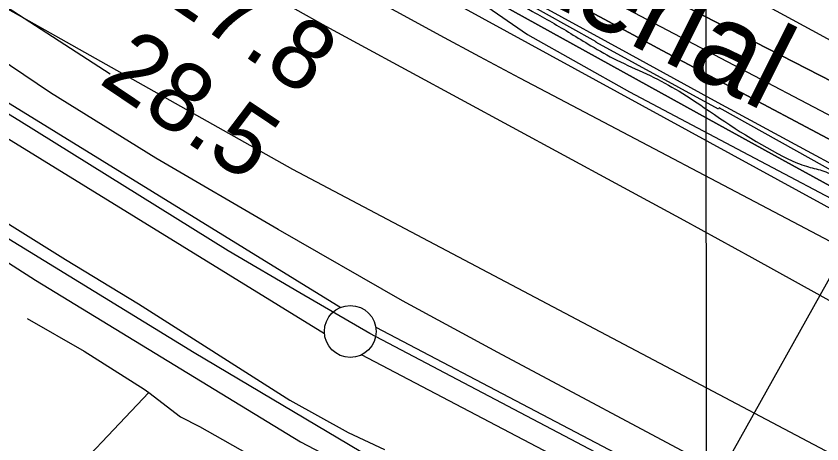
# Model space of a CAD drawing. Extents: x 3297772 to 3335630, y 634068 to 659439.
# Drawn here: x 3316993 to 3317770, y 646866 to 647278 of the extents above; entities that cross this region are included whole.
import ezdxf

# ---------------------------------------------------------------- set-up
doc = ezdxf.new("R2010")
doc.units = 0
for name, color, linetype in [('V-FLOD-BASE', 7, 'Continuous'), ('V-GRID-MAJR', 7, 'Continuous'), ('V-LEVE-TOET', 7, 'Continuous'), ('V-RIVR-EDGE', 7, 'Continuous'), ('V-RIVR-IDEN', 7, 'Continuous'), ('V-RIVR-RANG', 7, 'Continuous'), ('V-ROAD-CNTR', 7, 'Continuous'), ('V-RRAP-RVMT', 7, 'Continuous'), ('V-SITE-VEGE', 7, 'Continuous'), ('V-SURV-LINE', 7, 'Continuous'), ('V-TOPO-DPTH', 7, 'Continuous'), ('V-TOPO-MAJR', 7, 'Continuous'), ('V-TOPO-MINR', 7, 'Continuous'), ('V-TOPO-SHOR', 7, 'Continuous'), ('V-TOPO-WATR', 7, 'Continuous')]:
    doc.layers.add(name, color=color, linetype=linetype)

msp = doc.modelspace()

# ---------------------------------------------------------------- linework, layer by layer
at = {"layer": 'V-FLOD-BASE'}
msp.add_lwpolyline([(3319091.51, 646194.68), (3318836.51, 646282.15), (3318587.88, 646363.34), (3318361.39, 646441.54), (3318335.24, 646452.41), (3318287.69, 646473.4), (3318175.9, 646530.29), (3317895.21, 646676.82), (3317600.23, 646831.95), (3317333.8, 646972.27), (3317266.38, 647011.29), (3317197.36, 647051.89), (3316995.02, 647177.65), (3316771.27, 647315.11), (3316490.38, 647490.08), (3316250.76, 647637.7), (3316095.24, 647733.77), (3315942.09, 647829.86), (3315900.82, 647856.43), (3315848.42, 647893.19)], dxfattribs=at)
at = {"layer": 'V-GRID-MAJR'}
msp.add_spline([(3317666.39, 639462.6), (3317663.31, 642489.82), (3317657.14, 648551.17), (3317650.97, 654612.53), (3317647.88, 657646.67)], degree=3, dxfattribs=at)
at = {"layer": 'V-LEVE-TOET'}
for points in [[(3317804.71, 646765.16), (3317715.07, 646817.46), (3317663.54, 646843.96), (3317457.36, 646953.89), (3317365.37, 647003.8), (3317245.6, 647072.48), (3317127.4, 647141.16), (3317025.83, 647204.43), (3316923.44, 647273.23), (3316787.76, 647356.01), (3316506.11, 647526.24), (3316252.97, 647687.2), (3316110.98, 647768.36), (3315913.4, 647892.57), (3315866.52, 647930.16), (3315798.17, 647988.93)], [(3316378.46, 647452.95), (3316469.71, 647395.93), (3316529.24, 647356.06), (3316564.17, 647332.6), (3316607.82, 647304.47), (3316672.88, 647264.64), (3316767.27, 647210.8), (3316811.69, 647185.83), (3316838.66, 647169.43), (3316867.23, 647151.46), (3316902.93, 647129.6), (3316946.56, 647103.83), (3316986.25, 647077.25), (3317040.21, 647043.67), (3317110.82, 647000.71), (3317256.84, 646907.73), (3317313.15, 646876.53), (3317348.02, 646860.19)]]:
    msp.add_lwpolyline(points, dxfattribs=at)
at = {"layer": 'V-RIVR-EDGE'}
msp.add_spline([(3314761.96, 649274.13), (3314790.41, 649247.37), (3314813.75, 649224.65), (3314842.19, 649196.8), (3314862.25, 649176.28), (3314886.68, 649152.09), (3314900.17, 649138.17), (3314917.68, 649122.77), (3314932.63, 649107.75), (3314956.32, 649080.27), (3314980.03, 649058.28), (3315004.47, 649036.65), (3315016.5, 649023.47), (3315033.99, 649001.49), (3315053.68, 648981.34), (3315075.92, 648956.42), (3315089.04, 648943.6), (3315090.5, 648939.21), (3315095.23, 648931.52), (3315116.02, 648911.73), (3315165.62, 648868.83), (3315188.61, 648851.6), (3315212.7, 648837.28), (3315236.05, 648818.95), (3315259.03, 648798.78), (3315272.17, 648788.15), (3315288.96, 648777.87), (3315298.45, 648775.29), (3315308.31, 648771.25), (3315320.36, 648764.64), (3315332.04, 648756.2), (3315345.54, 648749.22), (3315365.99, 648738.57), (3315396.29, 648721.68), (3315420.02, 648711.02), (3315449.6, 648697.42), (3315476.26, 648687.12), (3315490.87, 648684.89), (3315496.72, 648684.15), (3315504.02, 648679.38), (3315514.6, 648672.04), (3315516.78, 648666.91), (3315520.77, 648653.38), (3315526.95, 648639.84), (3315536.79, 648627.02), (3315542.99, 648621.52), (3315546.65, 648621.15), (3315552.49, 648618.57), (3315560.15, 648612.71), (3315568.54, 648604.64), (3315578.02, 648595.85), (3315592.98, 648584.84), (3315611.6, 648575.66), (3315624.38, 648570.14), (3315634.97, 648566.83), (3315640.81, 648563.52), (3315648.49, 648562.41), (3315656.17, 648563.12), (3315662.38, 648563.84), (3315671.15, 648560.89), (3315676.25, 648556.12), (3315679.17, 648552.83), (3315684.29, 648552.08), (3315687.94, 648550.98), (3315695.94, 648534.87), (3315725.4, 648474.85), (3315731.95, 648461.31), (3315736.69, 648455.81), (3315746.53, 648446.65), (3315756.75, 648438.22), (3315765.49, 648425.77), (3315772.76, 648408.94), (3315789.52, 648388.06), (3315803.72, 648364.63), (3315814.28, 648346.69), (3315829.95, 648328.37), (3315850.74, 648307.49), (3315869.69, 648285.51), (3315901.78, 648253.62), (3315937.52, 648219.54), (3315960.49, 648195.36), (3315980.91, 648175.57), (3315989.31, 648173.35), (3316000.63, 648165.28), (3316008.65, 648158.32), (3316031.64, 648140.71), (3316054.63, 648124.21), (3316085.29, 648105.49), (3316118.5, 648083.11), (3316140.03, 648068.8), (3316157.19, 648061.81), (3316170.34, 648056.66), (3316187.12, 648044.92), (3316195.52, 648041.24), (3316205.38, 648037.93), (3316215.24, 648033.15), (3316238.61, 648020.67), (3316243.71, 648016.63), (3316255.02, 648007.47), (3316268.9, 648000.12), (3316287.88, 647988.38), (3316303.58, 647982.86), (3316316.73, 647978.44), (3316339.37, 647969.97), (3316356.17, 647962.25), (3316375.52, 647951.24), (3316396.32, 647938.03), (3316428.44, 647920.4), (3316474.07, 647891.41), (3316489.4, 647882.24), (3316507.65, 647873.42), (3316517.51, 647867.91), (3316537.95, 647856.89), (3316563.51, 647842.94), (3316578.83, 647832.3), (3316609.5, 647815.04), (3316632.86, 647802.19), (3316646.72, 647790.82), (3316669.34, 647772.49), (3316682.11, 647762.22), (3316696.35, 647755.24), (3316758.75, 647713.78), (3316797.81, 647691.02), (3316819.71, 647676.71), (3316836.86, 647665.7), (3316864.97, 647650.65), (3316895.64, 647634.12), (3316912.43, 647623.11), (3316940.9, 647606.59), (3316996.75, 647574.65), (3317044.57, 647546.75), (3317079.24, 647525.1), (3317111.36, 647506.38), (3317148.23, 647484.72), (3317188.38, 647460.86), (3317213.92, 647442.15), (3317231.44, 647430.41), (3317255.17, 647416.83), (3317274.14, 647402.16), (3317293.12, 647391.14), (3317310.28, 647384.52), (3317333.65, 647373.5), (3317372.71, 647350.37), (3317404.1, 647330.92), (3317490.98, 647282.82), (3317527.85, 647261.52), (3317547.19, 647249.78), (3317572.38, 647235.83), (3317600.86, 647222.6), (3317628.97, 647207.9), (3317656.71, 647189.92), (3317738.1, 647140.37), (3317755.27, 647133.39), (3317770.25, 647129.33), (3317784.85, 647122.71), (3317816.97, 647104.72), (3317840.71, 647094.79), (3317860.06, 647086.34), (3317887.44, 647070.92), (3317915.19, 647055.49), (3317952.07, 647039.68), (3317972.88, 647031.59), (3318008.3, 647014.32), (3318036.78, 647000.36), (3318074.38, 646981.62), (3318112.35, 646961.06), (3318142.65, 646943.44), (3318179.16, 646929.09), (3318205.1, 646919.89), (3318226.27, 646909.6), (3318257.67, 646892.34), (3318275.56, 646883.53), (3318288.34, 646879.47), (3318295.65, 646878.72), (3318317.19, 646868.8), (3318334.34, 646857.06), (3318347.84, 646845.7), (3318357.33, 646839.46), (3318416.47, 646806.41), (3318459.18, 646781.45), (3318477.06, 646771.9), (3318502.98, 646757.21), (3318530, 646743.26), (3318562.13, 646728.56), (3318605.95, 646708.71), (3318643.93, 646694.36), (3318672.78, 646684.05), (3318689.95, 646679.62), (3318708.95, 646676.28), (3318727.21, 646668.56), (3318754.96, 646656.8), (3318823.61, 646624.46), (3318845.88, 646613.07), (3318855.73, 646607.93), (3318871.06, 646596.56), (3318891.87, 646586.27), (3318910.49, 646578.55), (3318938.61, 646566.78), (3318967.1, 646557.57), (3318997.78, 646547.63), (3319022.25, 646539.16), (3319054.39, 646528.11), (3319074.84, 646519.66), (3319089.46, 646516.33), (3319112.47, 646508.23), (3319131.82, 646500.14), (3319166.88, 646486.53), (3319188.43, 646478.8), (3319196.47, 646478.41), (3319208.52, 646474.73), (3319216.19, 646471.42), (3319227.88, 646467), (3319243.95, 646462.21), (3319256.73, 646456.33), (3319262.2, 646449.74), (3319272.42, 646444.6), (3319289.22, 646438.34), (3319307.11, 646430.25), (3319322.08, 646420.71), (3319337.4, 646408.98), (3319358.2, 646395.03), (3319379.01, 646382.55), (3319389.6, 646379.97), (3319400.56, 646376.29), (3319407.49, 646370.42), (3319419.9, 646362.71), (3319436.33, 646355), (3319463.35, 646343.96), (3319503.52, 646327.78), (3319544.44, 646316.71), (3319579.51, 646307.12), (3319606.17, 646299.38), (3319635.03, 646290.9), (3319681.43, 646280.92), (3319730.75, 646269.46), (3319772.77, 646260.58), (3319801.26, 646254.66), (3319808.94, 646254.65), (3319821.73, 646251.32), (3319836.34, 646248), (3319850.96, 646245.77), (3319868.14, 646245.36), (3319890.79, 646242.38), (3319906.87, 646237.95), (3319922.21, 646232.07), (3319930.98, 646230.95), (3319937.92, 646232.03), (3319943.77, 646231.28), (3319960.57, 646225.03), (3319978.84, 646220.6), (3319994.55, 646217.63), (3320020.12, 646210.62), (3320049.71, 646202.51), (3320078.21, 646196.59), (3320106.71, 646192.13), (3320126.8, 646188.06), (3320144.34, 646184), (3320162.97, 646178.1), (3320179.77, 646173.67), (3320196.59, 646173.27), (3320205.36, 646171.42), (3320223.26, 646166.62), (3320274.75, 646148.95), (3320298.86, 646141.21), (3320341.6, 646127.21), (3320376.3, 646115.8), (3320397.48, 646108.07), (3320422.68, 646098.5), (3320444.95, 646088.58), (3320487.3, 646068.37), (3320513.95, 646053.68), (3320559.94, 646025.78), (3320596.07, 646001.2), (3320629.65, 645979.55), (3320649.72, 645963.78), (3320673.08, 645949.83), (3320682.93, 645941.77), (3320711.02, 645921.23)], degree=3, dxfattribs=at)
at = {"layer": 'V-RIVR-RANG'}
msp.add_line((3317651.42, 646799.81), (3318139.14, 647672.81), dxfattribs=at)
at = {"layer": 'V-ROAD-CNTR'}
for points in [[(3315544.77, 648003.3), (3315608.31, 647952.95), (3315734.88, 647845.94), (3315836.41, 647764.3), (3315973.11, 647674.99), (3316149.83, 647567.52), (3316264.92, 647488.52), (3316456.09, 647369.23), (3316596.89, 647283.02), (3316686.84, 647228.37), (3316782.02, 647170.42), (3317011.36, 647023.74)], [(3317011.36, 647023.74), (3317266.99, 646867.67), (3317340.72, 646828.92), (3317624.14, 646677.33), (3318168.23, 646395.81), (3318219.75, 646370.73), (3318266.32, 646351.72), (3318372.43, 646316.46), (3318578.65, 646244.27), (3319054.59, 646087.15)]]:
    msp.add_lwpolyline(points, dxfattribs=at)
at = {"layer": 'V-RRAP-RVMT'}
for p, q in [((3317552.24, 647253.52), (3317437.39, 647318.29)), ((3317552.03, 647253.14), (3317552.24, 647253.52)), ((3317670.53, 647188.48), (3317552.03, 647253.14)), ((3317671.19, 647189.68), (3317670.53, 647188.48)), ((3317787.67, 647124.96), (3317671.19, 647189.68))]:
    msp.add_line(p, q, dxfattribs=at)
at = {"layer": 'V-SITE-VEGE'}
for points in [[(3316068, 648060.11), (3316195.08, 647973.13), (3316287.04, 647936.33), (3316375.67, 647874.44), (3316516.13, 647789.14), (3316658.26, 647687.1), (3316815.44, 647610.16), (3317021.11, 647496.42), (3317174.95, 647389.37), (3317206.71, 647379.33), (3317253.54, 647382.68), (3317293.66, 647379.33), (3317363.9, 647345.88), (3317393.99, 647324.13), (3317485.96, 647260.57), (3317584.61, 647205.38), (3317688.29, 647150.18), (3317818.71, 647081.6)], [(3319033.25, 646305.02), (3318778.17, 646400.43), (3318532.62, 646491.06), (3318380.04, 646553.08), (3318122.58, 646674.72), (3317562.35, 646970.49), (3317259.58, 647130.3), (3316840, 647366.43), (3316613.52, 647514.31)]]:
    msp.add_lwpolyline(points, dxfattribs=at)
at = {"layer": 'V-SURV-LINE'}
for points in [[(3315883.35, 647873.17), (3317305.9, 646997.35)], [(3317290.15, 646971.81), (3315867.61, 647847.64)], [(3317339.71, 646978.11), (3318303, 646472.86)], [(3318289.07, 646446.29), (3317325.78, 646951.54)]]:
    msp.add_lwpolyline(points, dxfattribs=at)
msp.add_circle((3317315.04, 646974.1), 25, dxfattribs=at)
at = {"layer": 'V-TOPO-DPTH'}
for points in [[(3317781.49, 647112.61), (3317721.45, 647145.57), (3317661.46, 647178.62), (3317376.76, 647335.99), (3317347.13, 647352.47), (3317317.56, 647369.06), (3317288.08, 647385.8), (3317258.67, 647402.65), (3316840.07, 647643.91), (3316828.18, 647650.79), (3316816.31, 647657.71), (3316804.48, 647664.68), (3316792.66, 647671.68), (3316771.02, 647684.56), (3316770.04, 647685.15), (3316767.1, 647686.93), (3316159.87, 648060.05)], [(3317780.6, 647215), (3317419.17, 647400.55), (3317389.33, 647416.15), (3317359.64, 647432.04), (3317330.19, 647448.37), (3317300.9, 647464.99), (3317271.8, 647481.94), (3317242.78, 647499.05), (3317213.91, 647516.39), (3317185.13, 647533.88), (3316889.45, 647715.22), (3316852.86, 647737.61), (3316816.22, 647759.94), (3316779.54, 647782.19), (3316742.82, 647804.39), (3316384.97, 648020.14)], [(3316384.97, 648020.14), (3316742.82, 647804.39), (3316779.54, 647782.19), (3316816.22, 647759.94), (3316852.86, 647737.61), (3316889.45, 647715.22), (3317185.13, 647533.88), (3317213.91, 647516.39), (3317242.78, 647499.05), (3317271.8, 647481.94), (3317300.9, 647464.99), (3317330.19, 647448.37), (3317359.64, 647432.04), (3317389.33, 647416.15), (3317419.17, 647400.55), (3317780.6, 647215)], [(3318028.33, 647026), (3317672.34, 647215.13), (3317616.18, 647245.13), (3317560.1, 647275.29), (3317504.16, 647305.71), (3317448.31, 647336.28), (3317365.7, 647381.74), (3317351.25, 647389.77), (3317336.85, 647397.88), (3317322.52, 647406.1), (3317308.23, 647414.4), (3317206.87, 647473.83), (3317142.03, 647512.06), (3317077.3, 647550.48), (3317012.75, 647589.2), (3316948.32, 647628.13)], [(3316948.32, 647628.13), (3317012.75, 647589.2), (3317077.3, 647550.48), (3317142.03, 647512.06), (3317206.87, 647473.83), (3317308.23, 647414.4), (3317322.52, 647406.1), (3317336.85, 647397.88), (3317351.25, 647389.77), (3317365.7, 647381.74), (3317448.31, 647336.28), (3317504.16, 647305.71), (3317560.1, 647275.29), (3317616.18, 647245.13), (3317672.34, 647215.13), (3318028.33, 647026)]]:
    msp.add_lwpolyline(points, dxfattribs=at)
at = {"layer": 'V-TOPO-MAJR'}
msp.add_lwpolyline([(3316767.56, 647578.08), (3317202.1, 647319.99), (3317231.78, 647302.6), (3317261.59, 647285.46), (3317291.61, 647268.67), (3317321.77, 647252.12), (3317571.02, 647117.29), (3317636.86, 647081.48), (3317702.59, 647045.47), (3317768.16, 647009.16), (3317833.61, 646972.65)], dxfattribs=at)
at = {"layer": 'V-TOPO-MINR'}
for points in [[(3316159.87, 648060.05), (3316767.1, 647686.93), (3316770.04, 647685.15), (3316771.02, 647684.56), (3316792.66, 647671.68), (3316804.48, 647664.68), (3316816.31, 647657.71), (3316828.18, 647650.79), (3316840.07, 647643.91), (3317258.67, 647402.65), (3317288.08, 647385.8), (3317317.56, 647369.06), (3317347.13, 647352.47), (3317376.76, 647335.99), (3317661.46, 647178.62), (3317721.45, 647145.57), (3317781.49, 647112.61)], [(3316384.97, 648020.14), (3316742.82, 647804.39), (3316779.54, 647782.19), (3316816.22, 647759.94), (3316852.86, 647737.61), (3316889.45, 647715.22), (3317185.13, 647533.88), (3317213.91, 647516.39), (3317242.78, 647499.05), (3317271.8, 647481.94), (3317300.9, 647464.99), (3317330.19, 647448.37), (3317359.64, 647432.04), (3317389.33, 647416.15), (3317419.17, 647400.55), (3317780.6, 647215)], [(3316204.71, 648002.4), (3316286.57, 647949.73), (3316369.09, 647898.1), (3316452.05, 647847.18), (3316730.91, 647678.43), (3316743.04, 647671.16), (3316755.2, 647663.94), (3316767.42, 647656.82), (3316779.68, 647649.77), (3317094.88, 647469.9), (3317129.93, 647449.98), (3317165.03, 647430.13), (3317200.19, 647410.39), (3317235.39, 647390.73), (3317270.64, 647371.17), (3317305.93, 647351.65), (3317341.24, 647332.2), (3317376.59, 647312.8), (3317837.43, 647060.43)], [(3316387.89, 647996.16), (3316481.99, 647937.49), (3316576.5, 647879.47), (3316750.06, 647774.15), (3316777.18, 647757.67), (3316804.29, 647741.17), (3316831.38, 647724.64), (3316858.45, 647708.09), (3317165.94, 647519.83), (3317195.85, 647501.61), (3317225.83, 647483.49), (3317255.89, 647465.52), (3317286.01, 647447.64), (3317332.75, 647420.06), (3317339.57, 647416.08), (3317346.4, 647412.14), (3317353.28, 647408.27), (3317360.18, 647404.44), (3317399.24, 647383), (3317425.72, 647368.55), (3317452.26, 647354.2), (3317478.87, 647339.99), (3317505.54, 647325.88), (3317961.37, 647086.27)], [(3315966.57, 647947.25), (3316635.32, 647512.83), (3316643.76, 647507.35), (3316652.21, 647501.87), (3316660.66, 647496.39), (3316669.11, 647490.91), (3317083.24, 647222.75)], [(3316986.94, 647707.42), (3317035.94, 647677.48), (3317085.15, 647647.89), (3317134.5, 647618.53), (3317346.23, 647493.57), (3317365.88, 647482.09), (3317385.59, 647470.74), (3317405.42, 647459.57), (3317425.31, 647448.52), (3317538.46, 647386.34), (3317615.01, 647344.35), (3317691.59, 647302.43), (3317768.24, 647260.61), (3317844.92, 647218.87)], [(3316989.69, 647579.83), (3317283.65, 647408.65), (3317305.44, 647396.07), (3317327.28, 647383.58), (3317349.21, 647371.25), (3317371.19, 647359.02), (3317498.38, 647288.84), (3317584.08, 647241.75), (3317669.89, 647194.87), (3317755.87, 647148.29), (3317841.96, 647101.91)], [(3316974.47, 647500.6), (3317026.44, 647470.88), (3317078.42, 647441.17), (3317130.41, 647411.48), (3317182.41, 647381.81), (3317265.98, 647334.14), (3317276.22, 647328.34), (3317286.48, 647322.58), (3317296.78, 647316.89), (3317307.1, 647311.23), (3317363.08, 647280.79), (3317401.46, 647260.03), (3317439.89, 647239.37), (3317478.4, 647218.86), (3317516.97, 647198.46), (3317991.05, 646948.94)]]:
    msp.add_lwpolyline(points, dxfattribs=at)
at = {"layer": 'V-TOPO-SHOR'}
for points in [[(3317335.38, 646851.76), (3317164.3, 646953.56), (3316981.27, 647065.58), (3316776.78, 647186.16), (3316588.17, 647302.89), (3316377.25, 647436.1), (3316163.97, 647566.92), (3315937.92, 647711.12), (3315806.54, 647802.1), (3315750.75, 647847.67), (3315651.07, 647938.09)], [(3317003.22, 646986.49), (3317058.12, 646955.19), (3317116.22, 646918.36), (3317120.51, 646915.09), (3317151.27, 646891.66), (3317169.56, 646882.29), (3317223.66, 646851.77), (3317261.04, 646831.43)], [(3317120.51, 646915.09), (3317024.56, 646813.78), (3316992.31, 646779.48), (3316945.87, 646735.57), (3316844.35, 646637.4), (3316700.33, 646497.71), (3316679.07, 646480.13), (3316671.2, 646471.36), (3316662.58, 646458.62), (3316659.59, 646432.45), (3316651.9, 646400.71), (3316642.49, 646386.38), (3316603.91, 646351.24), (3316474.85, 646225.93), (3316384.39, 646131.79), (3316259.29, 646006.51), (3316137.36, 645880.45), (3316084.23, 645827.83), (3316002.81, 645747.18), (3315770.67, 645518.92), (3315630.68, 645371.35)]]:
    msp.add_lwpolyline(points, dxfattribs=at)
at = {"layer": 'V-TOPO-WATR'}
msp.add_lwpolyline([(3316948.32, 647628.13), (3317012.75, 647589.2), (3317077.3, 647550.48), (3317142.03, 647512.06), (3317206.87, 647473.83), (3317308.23, 647414.4), (3317322.52, 647406.1), (3317336.85, 647397.88), (3317351.25, 647389.77), (3317365.7, 647381.74), (3317448.31, 647336.28), (3317504.16, 647305.71), (3317560.1, 647275.29), (3317616.18, 647245.13), (3317672.34, 647215.13), (3318028.33, 647026)], dxfattribs=at)

# ---------------------------------------------------------------- texts
at = {"layer": 'V-RIVR-IDEN'}
msp.add_text('Aerial ', height=83, rotation=333.30045, dxfattribs=at).set_placement((3317460.25, 647313.75))
at = {"layer": 'V-RIVR-RANG'}
for s, p in [('27.8', (3317126.72, 647297.39)), ('28.5', (3317071.11, 647214.28))]:
    msp.add_text(s, height=67, rotation=326.06833, dxfattribs=at).set_placement(p)

doc.saveas('drawing.dxf')
